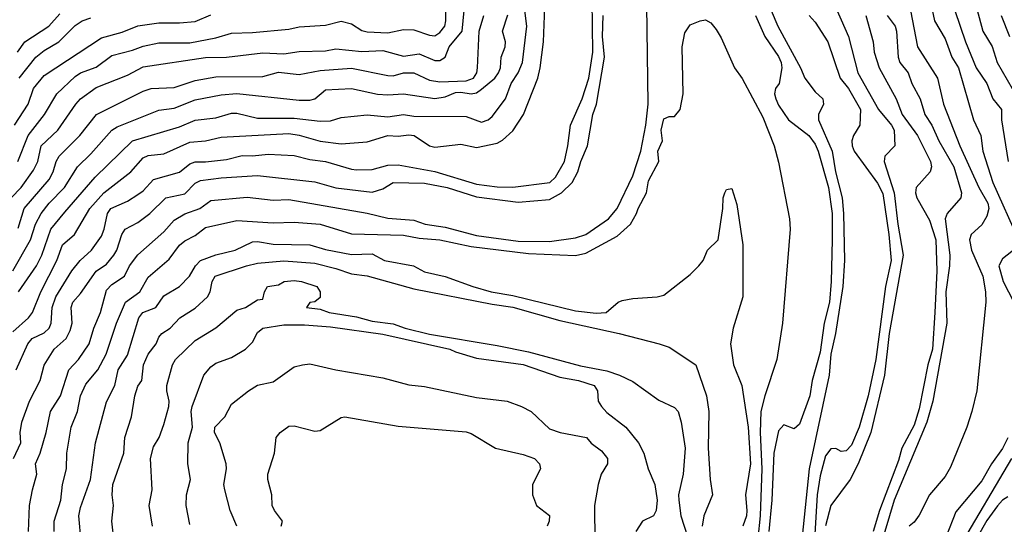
# Model space of a CAD drawing. Header units: metres. Extents: x -46681 to -43747, y -240911 to -237677.
# Tile 542 of 656: x -46605 to -46510, y -238645 to -238597. Entities that reach past the tile are written whole.
import ezdxf

# ---------------------------------------------------------------- set-up
doc = ezdxf.new("R2010")
doc.units = ezdxf.units.M
doc.layers.add('CONTOUR_INDEX', color=1, linetype='Continuous')
doc.layers.add('CONTOUR_INTER', color=3, linetype='Continuous')

msp = doc.modelspace()

# ---------------------------------------------------------------- linework, layer by layer
at = {"layer": 'CONTOUR_INDEX'}
for points, elevation in [([(-46605.595, -238626.877), (-46604.074, -238625.52), (-46603.691, -238625.02), (-46602.902, -238623.02), (-46601.369, -238620.02), (-46600.837, -238618.52), (-46599.659, -238617.52), (-46598.208, -238615.02), (-46596.856, -238613.52), (-46594.252, -238611.52), (-46593.095, -238610.151), (-46592.595, -238609.938), (-46591.095, -238609.79), (-46588.595, -238608.669), (-46587.095, -238608.528), (-46585.595, -238608.176), (-46579.095, -238607.835), (-46578.095, -238607.994), (-46576.095, -238608.569), (-46574.095, -238608.838), (-46571.595, -238608.635), (-46569.595, -238608.038), (-46568.595, -238608.088), (-46567.595, -238607.948), (-46567.068, -238608.02), (-46565.602, -238609.02), (-46565.095, -238609.134), (-46562.595, -238608.864), (-46561.095, -238609.179), (-46559.095, -238608.751), (-46558.595, -238608.478), (-46557.595, -238607.578), (-46556.564, -238606.02), (-46555.204, -238602.52), (-46554.963, -238601.52), (-46554.658, -238599.02), (-46554.453, -238594.02)], 95), ([(-46605.108, -238610.52), (-46604.122, -238608.02), (-46602.555, -238606.02), (-46601.385, -238604.02), (-46599.595, -238602.361), (-46599.095, -238602.018), (-46597.595, -238601.464), (-46596.095, -238600.341), (-46594.095, -238599.832), (-46593.095, -238599.436), (-46591.595, -238599.125), (-46588.595, -238599.143), (-46586.095, -238598.662), (-46584.595, -238598.204), (-46582.595, -238598.149), (-46579.095, -238597.819), (-46578.095, -238597.597), (-46575.595, -238597.422), (-46574.095, -238597.046), (-46573.095, -238597.297), (-46572.095, -238597.938), (-46571.595, -238598.068), (-46569.595, -238598.166), (-46568.095, -238597.866), (-46567.095, -238597.882), (-46565.595, -238598.407), (-46565.095, -238598.459), (-46564.595, -238598.134), (-46564.136, -238597.52), (-46564.021, -238597.02), (-46564.021, -238595.02)], 90), ([(-46526.912, -238595.02), (-46525.384, -238598.52), (-46524.5, -238602.02), (-46522.511, -238605.52), (-46521.264, -238607.02), (-46521.016, -238607.52), (-46520.924, -238609.02), (-46521.907, -238610.02), (-46521.945, -238610.52), (-46520.998, -238613.52), (-46520.662, -238616.52), (-46520.151, -238619.52), (-46521.47, -238627.02), (-46521.915, -238631.02), (-46523.249, -238636.52), (-46524.441, -238639.52), (-46525.211, -238641.02), (-46527.095, -238643.524), (-46527.595, -238645.468)], 95), ([(-46515.191, -238596.02), (-46514.153, -238599.02), (-46513.143, -238601.52), (-46512.113, -238603.02), (-46511.527, -238604.52), (-46510.708, -238605.52), (-46510.691, -238606.52), (-46510.049, -238610.52)], 90), ([(-46598.826, -238649.52), (-46599.253, -238644.52), (-46599.095, -238643.735), (-46598.152, -238641.02), (-46597.674, -238637.52), (-46596.595, -238633.588), (-46595.799, -238632.02), (-46595.476, -238630.52), (-46594.595, -238629.104), (-46593.501, -238625.52), (-46593.13, -238625.02), (-46591.877, -238624.52), (-46591.095, -238623.419), (-46589.594, -238622.52), (-46588.648, -238621.52), (-46588.073, -238620.52), (-46587.595, -238620.033), (-46586.095, -238619.461), (-46584.244, -238619.02), (-46582.595, -238618.233), (-46582.095, -238618.187), (-46580.595, -238618.456), (-46577.095, -238618.528), (-46575.595, -238618.977), (-46573.095, -238619.427), (-46571.095, -238619.381), (-46569.926, -238620.02), (-46567.136, -238620.52), (-46566.095, -238621.092), (-46564.095, -238621.553), (-46561.448, -238622.52), (-46559.667, -238623.02), (-46557.595, -238623.37), (-46551.595, -238624.863), (-46549.595, -238625.08), (-46548.643, -238625.02), (-46547.484, -238624.02), (-46547.095, -238623.863), (-46546.095, -238623.659), (-46543.757, -238623.52), (-46543.095, -238623.354), (-46540.595, -238621.362), (-46539.738, -238620.52), (-46539.339, -238620.02), (-46538.905, -238619.02), (-46537.9, -238618.02), (-46537.452, -238615.02), (-46537.412, -238614.02), (-46537.257, -238613.52)], 100), ([(-46537.257, -238613.52), (-46537.095, -238613.197), (-46536.595, -238613.109), (-46536.095, -238614.648), (-46535.53, -238618.52), (-46535.516, -238623.52), (-46536.445, -238626.52), (-46536.706, -238628.02), (-46536.421, -238630.02), (-46535.631, -238632.02), (-46535.02, -238636.02), (-46534.794, -238639.52), (-46535.28, -238642.52), (-46535.127, -238644.02), (-46535.179, -238644.52), (-46535.533, -238645.52)], 100), ([(-46579.83, -238645.52), (-46579.707, -238645.02), (-46580.489, -238644.02), (-46580.706, -238643.52), (-46580.74, -238642.52), (-46581.118, -238641.02), (-46581.122, -238640.52), (-46580.485, -238638.52), (-46580.332, -238637.02), (-46579.93, -238636.52), (-46579.095, -238635.933), (-46578.595, -238635.891), (-46576.595, -238636.403), (-46576.095, -238636.343), (-46574.095, -238635.087), (-46573.713, -238635.02)], 105), ([(-46573.713, -238635.02), (-46568.595, -238635.914), (-46562.095, -238636.47), (-46561.595, -238636.624), (-46559.253, -238638.02), (-46556.595, -238638.646), (-46555.531, -238639.02), (-46555.049, -238639.52), (-46554.943, -238640.02), (-46555.701, -238641.52), (-46555.705, -238642.52), (-46555.322, -238643.52), (-46554.095, -238644.48), (-46554.107, -238645.02), (-46554.294, -238645.52)], 105), ([(-46509.729, -238639.02), (-46514.759, -238647.52)], 90)]:
    msp.add_lwpolyline(points, dxfattribs=dict(at, elevation=elevation))
at = {"layer": 'CONTOUR_INTER'}
for points, elevation in [([(-46605.758, -238614.02), (-46604.798, -238613.02), (-46603.595, -238611.362), (-46603.2, -238610.52), (-46602.885, -238609.02), (-46601.289, -238607.52), (-46599.548, -238605.02), (-46599.083, -238604.52), (-46597.595, -238603.426), (-46594.595, -238602.239), (-46593.095, -238601.442), (-46587.095, -238600.527), (-46585.095, -238600.5), (-46581.595, -238600.1), (-46579.595, -238600.181), (-46578.095, -238599.964), (-46575.595, -238599.888), (-46574.595, -238599.695), (-46572.095, -238599.976), (-46570.095, -238599.86), (-46568.095, -238600.41), (-46566.595, -238600.201), (-46565.095, -238600.813), (-46564.595, -238600.825), (-46564.112, -238600.52), (-46563.712, -238599.52), (-46562.468, -238598.02), (-46562.168, -238595.02)], 91), ([(-46605.261, -238630.52), (-46604.151, -238628.02), (-46603.75, -238627.52), (-46602.595, -238626.963), (-46602.109, -238626.52), (-46601.923, -238626.02), (-46601.814, -238624.52), (-46601.475, -238623.52), (-46599.934, -238621.02), (-46599.135, -238620.02), (-46598.056, -238619.02), (-46597.095, -238617.672), (-46596.835, -238617.02), (-46596.514, -238615.52), (-46596.193, -238615.02), (-46594.595, -238614.316), (-46593.595, -238613.689), (-46593.095, -238613.33), (-46592.095, -238612.237), (-46589.595, -238611.539), (-46588.595, -238610.757), (-46588.095, -238610.554), (-46587.095, -238610.561), (-46585.095, -238610.316), (-46583.595, -238609.934), (-46582.595, -238609.978), (-46581.095, -238609.815), (-46578.595, -238609.955), (-46577.095, -238610.323), (-46575.595, -238610.52), (-46573.095, -238611.256), (-46572.595, -238611.304), (-46571.095, -238611.286), (-46569.595, -238610.854), (-46568.595, -238610.834), (-46565.095, -238611.479), (-46561.095, -238612.694), (-46559.095, -238612.944), (-46557.595, -238612.986), (-46554.055, -238612.52), (-46553.503, -238612.02), (-46552.659, -238610.52), (-46552.324, -238609.02), (-46552.069, -238607.02), (-46550.937, -238604.52), (-46550.301, -238602.52), (-46549.927, -238600.02), (-46549.988, -238595.02)], 96), ([(-46513.284, -238595.02), (-46512.498, -238598.02), (-46511.595, -238599.488), (-46511.105, -238601.02), (-46509.683, -238603.52)], 89), ([(-46605.056, -238623.02), (-46603.307, -238620.52), (-46602.822, -238619.52), (-46601.938, -238617.02), (-46600.595, -238615.382), (-46597.698, -238612.02), (-46594.116, -238608.52), (-46589.595, -238607.202), (-46588.095, -238606.558), (-46586.095, -238606.327), (-46584.595, -238605.893), (-46584.095, -238605.885), (-46582.095, -238606.344), (-46578.595, -238606.351), (-46576.095, -238606.663), (-46575.095, -238606.62), (-46574.095, -238606.3), (-46571.595, -238606.036), (-46569.595, -238606.236), (-46568.095, -238606.009), (-46567.095, -238606.167), (-46562.095, -238606.189), (-46560.595, -238606.744), (-46559.954, -238606.52), (-46559.595, -238606.211), (-46558.31, -238604.52), (-46557.751, -238603.02), (-46557.081, -238602.02), (-46556.662, -238601.02), (-46556.261, -238597.52), (-46556.504, -238595.52)], 94), ([(-46604.102, -238646.02), (-46603.987, -238643.52), (-46603.721, -238642.02), (-46603.287, -238640.52), (-46603.423, -238639.52), (-46602.979, -238638.52), (-46602.388, -238636.52), (-46601.994, -238634.52), (-46601.016, -238633.02), (-46600.23, -238630.52), (-46599.28, -238629.52), (-46598.279, -238628.02), (-46597.823, -238626.52), (-46597.191, -238625.02), (-46596.595, -238622.853), (-46596.095, -238622.309), (-46594.876, -238621.52), (-46594.397, -238620.52), (-46593.595, -238619.488), (-46591.095, -238617.275), (-46590.095, -238616.137), (-46589.095, -238615.536), (-46587.655, -238615.02), (-46586.595, -238614.256), (-46583.095, -238613.932), (-46580.595, -238614.242), (-46579.095, -238614.178), (-46571.595, -238615.471), (-46569.595, -238615.962), (-46567.095, -238616.145), (-46566.02, -238616.52), (-46564.095, -238616.823), (-46561.095, -238617.635), (-46557.095, -238618.163), (-46554.095, -238618.211), (-46551.595, -238617.837), (-46550.595, -238617.519), (-46548.423, -238616.02), (-46547.595, -238615.025), (-46546.095, -238611.896), (-46545.308, -238609.52), (-46544.829, -238607.02), (-46544.619, -238605.02), (-46544.742, -238595.52)], 98), ([(-46517.44, -238595.52), (-46517.123, -238597.02), (-46516.095, -238598.748), (-46515.455, -238600.52), (-46514.837, -238601.52), (-46513.396, -238606.52), (-46512.692, -238608.02), (-46512.486, -238609.52), (-46511.54, -238612.52), (-46509.078, -238618.02)], 91), ([(-46605.595, -238621.001), (-46603.907, -238618.02), (-46603.406, -238616.52), (-46602.883, -238615.52), (-46602.109, -238614.52), (-46600.647, -238613.02), (-46599.38, -238611.02), (-46598.095, -238609.779), (-46596.08, -238607.52), (-46595.595, -238607.196), (-46591.595, -238605.578), (-46590.095, -238605.396), (-46588.095, -238604.607), (-46585.595, -238604.131), (-46584.095, -238604.007), (-46578.095, -238604.648), (-46577.095, -238604.628), (-46576.595, -238604.491), (-46575.595, -238603.651), (-46573.095, -238603.503), (-46570.595, -238604.046), (-46569.595, -238604.113), (-46568.095, -238604.011), (-46565.095, -238604.477), (-46564.095, -238604.31), (-46563.095, -238603.908), (-46562.595, -238603.859), (-46561.595, -238604.03), (-46561.095, -238603.939), (-46560.595, -238603.585), (-46559.334, -238602.52), (-46558.964, -238602.02), (-46558.793, -238601.52), (-46558.71, -238600.52), (-46558.348, -238599.52), (-46558.316, -238599.02), (-46558.582, -238598.02), (-46558.095, -238596.442)], 93), ([(-46605.535, -238639.02), (-46604.822, -238637.52), (-46604.887, -238636.52), (-46604.733, -238635.52), (-46603.994, -238633.52), (-46602.961, -238631.52), (-46602.595, -238630.069), (-46601.616, -238628.52), (-46600.476, -238627.52), (-46600.095, -238626.751), (-46599.912, -238626.02), (-46599.998, -238624.52), (-46599.841, -238624.02), (-46599.095, -238623.192), (-46597.595, -238621.05), (-46596.595, -238620.375), (-46595.911, -238619.52), (-46595.609, -238619.02), (-46595.128, -238617.52), (-46594.802, -238617.02), (-46593.595, -238616.382), (-46592.435, -238615.52), (-46590.894, -238614.02), (-46589.095, -238613.606), (-46588.095, -238612.59), (-46587.595, -238612.327), (-46585.595, -238612.072), (-46582.095, -238611.865), (-46576.595, -238612.476), (-46574.595, -238613.056), (-46571.095, -238613.449), (-46570.095, -238613.134), (-46569.095, -238612.518), (-46566.095, -238612.589), (-46563.895, -238613.02), (-46561.095, -238613.895), (-46557.095, -238614.423), (-46554.095, -238614.167), (-46552.942, -238613.52), (-46551.916, -238612.52), (-46551.366, -238611.52), (-46551.086, -238610.52), (-46550.437, -238609.02), (-46549.911, -238606.02), (-46549.587, -238605.02), (-46548.789, -238600.52), (-46548.983, -238598.52), (-46548.943, -238596.52)], 97), ([(-46605.445, -238607.02), (-46604.135, -238605.02), (-46603.596, -238603.52), (-46602.595, -238602.267), (-46597.095, -238598.639), (-46595.095, -238598.092), (-46593.595, -238597.506), (-46591.595, -238597.222), (-46589.595, -238597.22), (-46588.095, -238597.071), (-46586.595, -238596.427)], 89), ([(-46605.156, -238600.02), (-46604.437, -238599.02), (-46602.127, -238597.52), (-46601.095, -238596.344)], 87), ([(-46605.095, -238616.921), (-46604.521, -238615.02), (-46602.095, -238612.248), (-46601.717, -238611.52), (-46601.446, -238610.52), (-46601.134, -238610.02), (-46599.165, -238608.02), (-46597.555, -238606.02), (-46593.095, -238603.764), (-46592.315, -238603.52), (-46590.095, -238603.406), (-46588.095, -238602.754), (-46586.095, -238602.4), (-46581.595, -238602.356), (-46580.095, -238601.95), (-46578.095, -238602.181), (-46576.095, -238601.789), (-46573.095, -238601.563), (-46569.595, -238602.267), (-46569.095, -238602.281), (-46568.095, -238602.011), (-46567.095, -238602.005), (-46565.595, -238602.711), (-46564.595, -238602.866), (-46562.095, -238602.788), (-46561.392, -238602.52), (-46561.072, -238602.02), (-46560.987, -238601.52), (-46560.832, -238598.02), (-46560.381, -238596.52)], 92), ([(-46604.98, -238602.52), (-46603.393, -238600.52), (-46602.595, -238599.859), (-46601.18, -238599.02), (-46599.595, -238597.471), (-46598.951, -238597.02), (-46598.095, -238596.742)], 88), ([(-46534.324, -238596.52), (-46533.414, -238598.52), (-46532.095, -238600.456), (-46531.859, -238601.02), (-46531.78, -238601.52), (-46532.031, -238603.02), (-46532.38, -238603.52), (-46532.474, -238604.02), (-46532.371, -238604.52), (-46532.095, -238605.127), (-46531.13, -238606.52), (-46529.19, -238608.02), (-46528.595, -238608.844), (-46528.298, -238609.52), (-46527.301, -238613.02), (-46526.962, -238615.52), (-46526.962, -238618.02), (-46527.041, -238622.02), (-46527.216, -238624.02), (-46527.707, -238626.02), (-46528.095, -238628.814), (-46528.883, -238631.52), (-46529.092, -238633.02), (-46530.095, -238635.729), (-46530.595, -238636.175), (-46531.595, -238635.802), (-46532.095, -238636.372), (-46532.541, -238638.52), (-46532.742, -238643.02), (-46533.027, -238646.02)], 98), ([(-46532.822, -238596.02), (-46532.179, -238597.52), (-46529.993, -238601.52), (-46529.586, -238602.52), (-46528.595, -238603.823), (-46527.851, -238604.52), (-46527.793, -238605.02), (-46528.25, -238606.02), (-46528.266, -238606.52), (-46526.947, -238609.52), (-46526.622, -238611.52), (-46525.983, -238614.02), (-46525.85, -238615.52), (-46525.781, -238620.02), (-46525.916, -238622.52), (-46526.62, -238627.02), (-46527.084, -238629.02), (-46527.253, -238631.02), (-46529.165, -238640.02), (-46529.835, -238646.52)], 97), ([(-46529.168, -238596.52), (-46528.595, -238597.149), (-46527.371, -238599.02), (-46526.17, -238602.52), (-46525.383, -238603.52), (-46524.242, -238605.52), (-46524.292, -238607.02), (-46524.892, -238608.02), (-46525.071, -238608.52), (-46525.048, -238609.02), (-46524.845, -238609.52), (-46522.595, -238612.601), (-46522.095, -238613.586), (-46521.518, -238617.52), (-46521.293, -238620.02), (-46521.82, -238622.52), (-46522.767, -238629.52), (-46523.493, -238633.02), (-46524.351, -238636.02), (-46525.095, -238637.732), (-46525.595, -238638.276), (-46526.095, -238638.361), (-46526.595, -238638.054), (-46527.095, -238638.097), (-46527.595, -238638.759), (-46528.095, -238640.688), (-46528.404, -238642.52), (-46528.852, -238650.02)], 96), ([(-46523.735, -238596.52), (-46523.009, -238599.02), (-46522.93, -238600.02), (-46522.427, -238601.52), (-46520.808, -238604.52), (-46520.218, -238606.02), (-46518.772, -238608.02), (-46517.502, -238610.52), (-46517.427, -238611.02), (-46517.558, -238611.52), (-46518.887, -238613.02), (-46518.943, -238613.52), (-46518.831, -238614.02), (-46517.595, -238616.151), (-46517.006, -238618.02), (-46516.891, -238621.02), (-46517.085, -238625.02), (-46517.336, -238628.52), (-46517.759, -238630.02), (-46518.595, -238634.262), (-46519.095, -238635.821), (-46520.256, -238638.02), (-46520.595, -238639.225), (-46522.402, -238644.02), (-46523.032, -238646.02)], 94), ([(-46521.679, -238596.52), (-46520.892, -238597.52), (-46520.765, -238598.02), (-46520.619, -238600.52), (-46520.442, -238601.02), (-46519.648, -238602.02), (-46519.304, -238603.02), (-46518.509, -238604.52), (-46518.054, -238606.02), (-46517.399, -238607.02), (-46516.699, -238608.52), (-46515.272, -238611.02), (-46514.547, -238613.52), (-46514.607, -238614.02), (-46515.902, -238615.52), (-46516.095, -238616.02), (-46515.662, -238619.52), (-46515.693, -238620.52), (-46516.052, -238623.02), (-46515.955, -238626.02), (-46517.292, -238633.52), (-46517.853, -238635.52), (-46521.002, -238643.02), (-46522.344, -238647.52)], 93), ([(-46519.421, -238596.02), (-46518.746, -238599.52), (-46516.827, -238602.52), (-46516.278, -238605.02), (-46514.695, -238609.02), (-46512.873, -238613.02), (-46512.01, -238614.52), (-46511.928, -238615.02), (-46512.095, -238615.751), (-46512.595, -238616.581), (-46513.602, -238617.52), (-46513.782, -238618.02), (-46513.568, -238619.02), (-46512.498, -238621.52), (-46512.229, -238623.02), (-46512.199, -238624.02), (-46513.075, -238632.52), (-46513.538, -238634.52), (-46514.034, -238636.02), (-46515.595, -238639.858), (-46516.095, -238640.749), (-46517.616, -238642.52), (-46518.595, -238644.468), (-46519.095, -238645.143), (-46519.577, -238645.52)], 92), ([(-46510.746, -238596.52), (-46509.936, -238598.52)], 88), ([(-46601.632, -238646.02), (-46601.64, -238645.02), (-46600.991, -238643.02), (-46600.825, -238641.52), (-46600.451, -238640.02), (-46600.399, -238638.52), (-46599.983, -238636.02), (-46599.374, -238634.52), (-46599.083, -238633.02), (-46598.595, -238631.879), (-46597.44, -238630.52), (-46596.631, -238629.02), (-46595.651, -238626.02), (-46594.778, -238624.02), (-46593.396, -238623.02), (-46592.595, -238621.625), (-46590.595, -238619.894), (-46589.595, -238618.546), (-46589.095, -238618.146), (-46588.095, -238617.625), (-46587.095, -238616.845), (-46584.095, -238616.18), (-46580.595, -238616.395), (-46578.595, -238616.334), (-46576.095, -238616.524), (-46573.095, -238617.474), (-46568.095, -238617.582), (-46566.595, -238617.888), (-46564.595, -238618.043), (-46561.595, -238618.678), (-46556.095, -238619.356), (-46551.595, -238619.549), (-46550.595, -238619.323), (-46547.595, -238617.672), (-46546.321, -238616.52), (-46545.725, -238615.52), (-46545.584, -238615.02), (-46544.782, -238613.52), (-46544.595, -238612.375), (-46543.596, -238610.52), (-46543.681, -238609.52), (-46543.224, -238608.52), (-46543.379, -238607.52), (-46543.095, -238606.434), (-46542.595, -238606.193), (-46542.095, -238606.204), (-46541.545, -238605.52), (-46541.251, -238604.02), (-46541.351, -238599.52), (-46541.095, -238598.161), (-46540.595, -238597.39), (-46539.615, -238597.02)], 99), ([(-46539.615, -238597.02), (-46539.095, -238596.933), (-46538.595, -238597.211), (-46538.095, -238597.86), (-46537.595, -238598.649), (-46536.317, -238601.52), (-46535.595, -238602.563), (-46533.595, -238606.269), (-46532.515, -238609.02), (-46532.095, -238610.577), (-46531.062, -238616.02), (-46530.98, -238617.02), (-46531.704, -238626.02), (-46532.256, -238629.52), (-46533.43, -238633.02), (-46533.797, -238634.52), (-46533.847, -238636.52), (-46533.698, -238640.02), (-46533.862, -238644.52), (-46534.095, -238646.703)], 99), ([(-46509.095, -238618.666), (-46510.595, -238619.87), (-46510.941, -238620.52), (-46510.534, -238622.02), (-46509.523, -238624.02)], 91), ([(-46595.858, -238647.02), (-46596.088, -238645.02), (-46595.926, -238643.52), (-46596.056, -238642.52), (-46595.995, -238641.52), (-46594.943, -238638.52), (-46594.844, -238637.02), (-46594.197, -238635.02), (-46593.896, -238633.02), (-46593.595, -238632.09), (-46593.199, -238631.52), (-46593.047, -238630.02), (-46592.602, -238629.02), (-46591.832, -238628.02), (-46591.595, -238627.391), (-46591.288, -238627.02), (-46590.497, -238626.52), (-46589.561, -238625.52), (-46588.095, -238624.591), (-46586.916, -238623.52), (-46586.653, -238623.02), (-46586.465, -238622.02), (-46586.172, -238621.52), (-46583.161, -238620.52)], 101), ([(-46583.161, -238620.52), (-46582.095, -238620.264), (-46579.595, -238620.054), (-46576.595, -238620.288), (-46574.595, -238620.778), (-46573.095, -238621.296), (-46571.595, -238621.491), (-46567.095, -238622.736), (-46559.595, -238624.212), (-46557.595, -238624.492), (-46553.095, -238625.788), (-46547.407, -238627.02), (-46543.561, -238628.02), (-46542.595, -238628.35), (-46540.039, -238630.02), (-46539.014, -238633.02), (-46538.793, -238634.52), (-46538.854, -238638.02), (-46538.668, -238641.02), (-46538.429, -238642.52), (-46539.261, -238644.52), (-46539.423, -238645.52)], 101), ([(-46592.198, -238645.52), (-46592.497, -238643.52), (-46592.222, -238642.02), (-46592.37, -238639.02), (-46592.095, -238637.902), (-46591.538, -238637.02), (-46591.095, -238635.771), (-46590.616, -238634.02), (-46590.579, -238633.52), (-46590.824, -238632.52), (-46590.803, -238632.02), (-46590.253, -238630.02), (-46589.975, -238629.52), (-46588.095, -238627.712), (-46586.095, -238626.493), (-46584.095, -238624.778), (-46583.273, -238624.52), (-46582.095, -238623.805), (-46581.595, -238623.729), (-46581.45, -238623.02), (-46581.144, -238622.52), (-46580.095, -238622.356), (-46579.55, -238622.02)], 102), ([(-46579.55, -238622.02), (-46578.595, -238621.923), (-46577.871, -238622.02), (-46576.403, -238622.52), (-46576.088, -238623.02), (-46576.095, -238623.563), (-46576.595, -238623.981), (-46577.095, -238624.039), (-46577.401, -238624.52), (-46576.095, -238624.684), (-46575.242, -238625.02), (-46572.595, -238625.435), (-46571.095, -238625.834), (-46569.095, -238626.103), (-46567.942, -238626.52), (-46565.595, -238627.082), (-46559.095, -238628.166), (-46556.095, -238628.793), (-46551.095, -238630.115), (-46548.595, -238630.611), (-46547.371, -238631.02), (-46546.095, -238631.645), (-46543.595, -238633.426), (-46542.095, -238634.11), (-46541.728, -238634.52), (-46541.432, -238635.52), (-46541.064, -238638.02), (-46541.269, -238640.52), (-46541.692, -238642.52), (-46541.676, -238643.02), (-46541.471, -238644.52), (-46540.85, -238646.52)], 102), ([(-46581.585, -238626.52), (-46579.595, -238626.201), (-46577.595, -238626.186), (-46575.095, -238626.371), (-46570.095, -238627.099), (-46563.663, -238628.52), (-46563.095, -238628.797), (-46561.095, -238629.381), (-46556.595, -238630.013), (-46553.095, -238631.203), (-46551.287, -238631.52), (-46549.79, -238632.02), (-46549.48, -238632.52), (-46549.398, -238633.52), (-46549.094, -238634.02), (-46548.595, -238634.591), (-46546.756, -238636.02), (-46545.525, -238637.52), (-46545.025, -238638.52), (-46544.605, -238640.02), (-46543.962, -238641.52), (-46543.753, -238643.02), (-46543.837, -238644.02), (-46544.094, -238644.52), (-46545.155, -238645.02), (-46545.791, -238646.02)], 103), ([(-46588.595, -238645.348), (-46588.965, -238643.52), (-46588.936, -238642.52), (-46588.544, -238641.02), (-46588.787, -238639.52), (-46588.775, -238637.52), (-46588.34, -238636.02), (-46588.47, -238634.52), (-46588.378, -238634.02), (-46587.246, -238631.02), (-46586.595, -238630.221), (-46586.095, -238629.859), (-46584.595, -238629.314), (-46583.266, -238628.52), (-46582.595, -238627.862), (-46582.095, -238626.923), (-46581.585, -238626.52)], 103), ([(-46577.801, -238630.02), (-46577.095, -238629.937), (-46574.595, -238630.514), (-46570.095, -238631.289), (-46567.595, -238631.957), (-46566.095, -238632.119), (-46561.095, -238633.158), (-46558.162, -238633.52), (-46556.757, -238634.02), (-46555.827, -238634.52), (-46554.095, -238636.163), (-46553.059, -238636.52), (-46550.545, -238637.02), (-46550.095, -238637.535), (-46549.095, -238638.29), (-46548.516, -238639.02), (-46548.501, -238639.52), (-46549.115, -238640.52), (-46549.416, -238641.52), (-46549.751, -238643.52), (-46549.732, -238647.02)], 104), ([(-46584.108, -238645.52), (-46584.727, -238644.02), (-46585.255, -238642.02), (-46585.326, -238641.52), (-46585.088, -238640.02), (-46585.13, -238639.52), (-46585.738, -238637.52), (-46586.228, -238636.52), (-46586.203, -238636.02), (-46585.252, -238635.02), (-46584.595, -238633.817), (-46582.965, -238632.52), (-46582.095, -238631.968), (-46580.595, -238631.66), (-46578.595, -238630.213), (-46577.801, -238630.02)], 104), ([(-46510.095, -238637.046), (-46510.595, -238638.051), (-46511.644, -238639.52), (-46512.595, -238641.179), (-46515.095, -238644.132), (-46516.003, -238646.52)], 91), ([(-46510.095, -238642.69), (-46510.595, -238643.006), (-46511.095, -238643.547), (-46512.095, -238644.984), (-46514.095, -238648.469)], 89)]:
    msp.add_lwpolyline(points, dxfattribs=dict(at, elevation=elevation))

doc.saveas('drawing.dxf')
